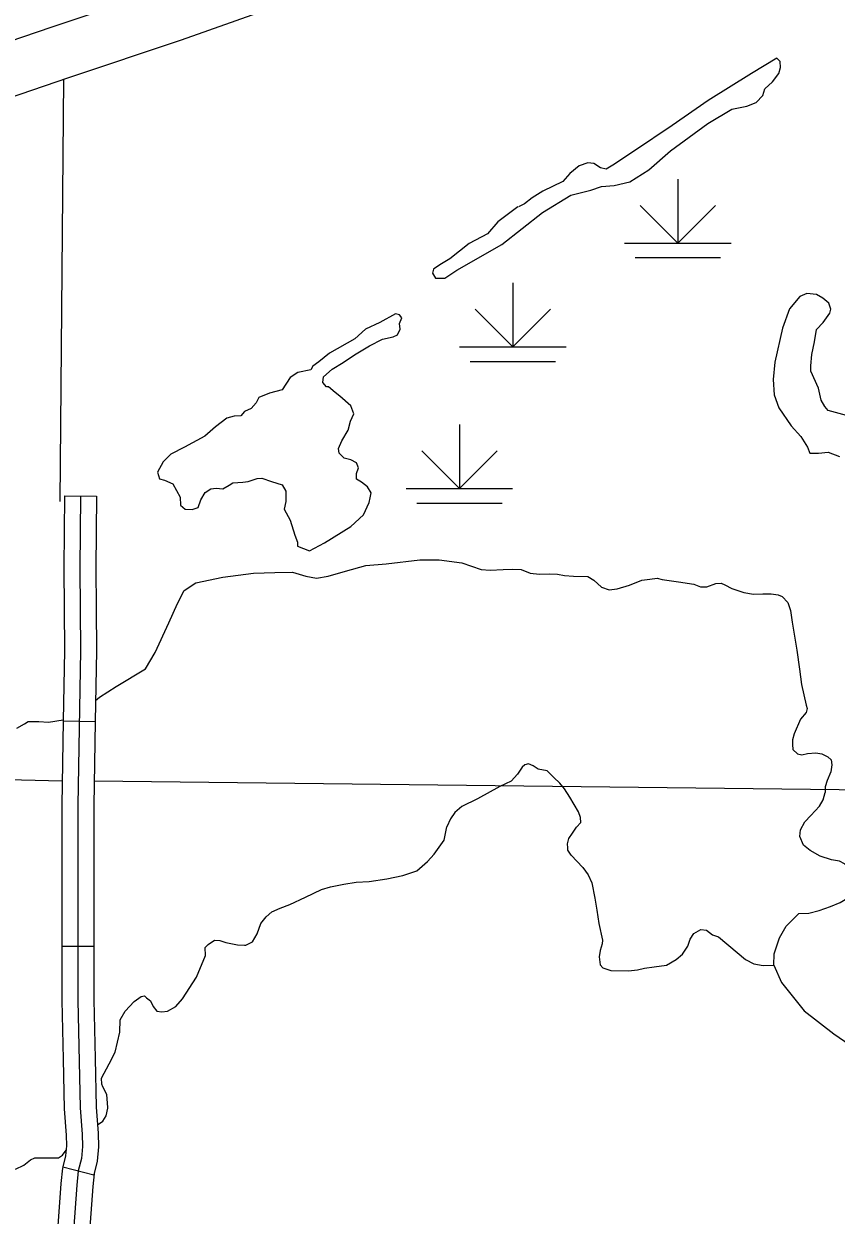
# Model space of a CAD drawing. Extents: x 8749 to 11879, y 13275 to 15339.
# Drawn here: x 10202.7 to 10278.9, y 13613 to 13724.7 of the extents above; entities that cross this region are included whole.
import ezdxf

# ---------------------------------------------------------------- set-up
doc = ezdxf.new("R2010")
doc.units = 0
for name, color, linetype in [('Level 15', 7, 'Continuous'), ('Level 31', 7, 'Continuous'), ('Level 35', 7, 'Continuous'), ('Level 44', 7, 'Continuous'), ('Level 45', 7, 'Continuous'), ('Level 5', 7, 'Continuous')]:
    doc.layers.add(name, color=color, linetype=linetype)

msp = doc.modelspace()

# ---------------------------------------------------------------- linework, layer by layer
at = {"layer": 'Level 15'}
for points in [[(10251.07, 13740.25), (10237.55, 13735.6), (10233.77, 13734.32), (10215.85, 13727.95), (10205.31, 13724.41), (10190.44, 13719.33), (10173.36, 13713.33), (10162.57, 13709.59), (10159.35, 13708.35), (10156.16, 13707.16), (10154.78, 13706.6), (10152.42, 13705.33)], [(10154.78, 13700.92), (10156.91, 13702.07), (10157.98, 13702.5), (10161.12, 13703.67), (10164.29, 13704.89), (10175.01, 13708.61), (10192.08, 13714.6), (10206.91, 13719.68), (10217.48, 13723.23), (10235.41, 13729.6), (10239.17, 13730.87), (10252.7, 13735.52)]]:
    msp.add_lwpolyline(points, dxfattribs=at)
at = {"layer": 'Level 31'}
for points in [[(10208, 13680.42), (10207.93, 13673.68), (10208, 13665.91), (10207.74, 13651.41), (10207.74, 13633.12), (10207.97, 13623.01)], [(10207.97, 13623.01), (10208.16, 13620.55), (10208.19, 13619.41), (10208.08, 13618.27), (10207.79, 13617.1), (10207.64, 13615.77), (10207.35, 13611.47), (10207.35, 13608.61), (10207.38, 13605.19), (10207.42, 13603.9), (10207.7, 13602.92)]]:
    msp.add_lwpolyline(points, dxfattribs=at)
at = {"layer": 'Level 35'}
for points in [[(10249.02, 13707.54), (10247.12, 13706.15), (10246.16, 13705.01), (10244.44, 13704.1), (10242.63, 13702.67), (10241.68, 13702.1), (10241.11, 13701.71), (10241.01, 13701.33), (10241.3, 13700.85), (10242.16, 13700.85), (10243.3, 13701.62), (10247.5, 13704.01), (10251.31, 13707.01), (10253.98, 13708.64), (10255.84, 13709.11), (10256.85, 13709.45), (10258.04, 13709.54), (10259.52, 13709.88), (10261.28, 13711.02), (10263.33, 13712.79), (10266.82, 13715.37), (10269.06, 13716.71), (10270.49, 13716.99), (10271.35, 13717.33), (10271.97, 13718), (10272.16, 13718.62), (10272.87, 13719.28), (10273.49, 13720.05), (10273.64, 13720.62), (10273.59, 13721.19), (10273.3, 13721.48), (10270.92, 13720.05), (10266.86, 13717.52), (10263.48, 13715.18), (10259.95, 13712.79), (10257.9, 13711.45), (10257.28, 13711.07), (10256.75, 13711.22), (10256.13, 13711.6), (10255.56, 13711.69), (10254.75, 13711.41), (10253.89, 13710.69), (10253.22, 13709.93), (10251.36, 13709.02), (10250.36, 13708.4), (10249.64, 13707.83)], [(10249.64, 13707.83), (10249.07, 13707.54)], [(10277.63, 13696.7), (10278.25, 13697.56), (10278.35, 13697.94), (10278.16, 13698.52), (10277.59, 13698.99), (10277.01, 13699.33), (10276.11, 13699.42), (10275.44, 13699.14), (10274.49, 13697.99), (10273.82, 13696.18)], [(10217.34, 13680.32), (10217.37, 13679.57), (10217.8, 13679.19), (10218.46, 13679.14), (10219.04, 13679.33), (10219.27, 13680.05), (10219.7, 13680.76), (10220.23, 13681.1), (10220.71, 13681.15), (10221.33, 13681.1), (10221.95, 13681.43), (10222.28, 13681.67), (10223.23, 13681.72), (10223.71, 13681.77), (10224.57, 13682.05), (10225, 13682.1), (10225.91, 13681.77), (10226.91, 13681.48), (10227.24, 13680.86), (10227.24, 13679.9), (10227.1, 13679.19), (10227.67, 13678.14), (10228.1, 13676.75), (10228.34, 13676.09), (10228.34, 13675.7), (10229.48, 13675.27), (10230.87, 13676.04), (10233.35, 13677.57), (10234.54, 13678.66), (10235.06, 13679.81), (10235.16, 13680.24), (10235.25, 13680.72), (10234.92, 13681.29), (10234.35, 13681.72), (10233.87, 13682.01), (10233.87, 13682.53), (10234.06, 13683.06), (10233.87, 13683.53), (10233.35, 13683.82), (10232.73, 13683.96), (10232.25, 13684.44), (10232.2, 13684.87), (10232.49, 13685.59), (10233.11, 13686.59), (10233.3, 13687.45), (10233.63, 13688.12), (10233.35, 13688.88), (10232.3, 13689.79), (10231.87, 13690.12), (10231.25, 13690.65), (10231.06, 13690.65), (10230.72, 13691.08), (10230.77, 13691.6), (10231.58, 13692.32), (10232.63, 13692.94), (10233.68, 13693.66), (10235.11, 13694.51), (10236.3, 13695.14), (10237.3, 13695.36), (10237.73, 13695.55), (10237.97, 13696.07), (10237.92, 13696.6), (10238.12, 13697.12), (10237.92, 13697.41), (10237.54, 13697.5), (10236.06, 13696.69), (10234.73, 13696.07), (10233.73, 13695.16), (10231.34, 13693.83), (10230.34, 13693.02), (10229.77, 13692.59), (10229.58, 13692.25), (10228.39, 13692.01), (10227.67, 13691.54), (10226.91, 13690.39), (10225.71, 13690.06), (10224.71, 13689.67), (10224.47, 13689.15), (10224, 13688.62), (10223.38, 13688.34), (10223.04, 13687.95), (10222.42, 13687.91), (10221.71, 13687.72), (10220.66, 13686.9), (10219.66, 13686.04), (10217.75, 13684.99), (10216.46, 13684.34)], [(10273.82, 13696.18), (10273.1, 13692.98), (10272.96, 13691.35), (10273.05, 13689.92), (10273.48, 13688.68), (10274.63, 13687.01), (10275.54, 13686.01), (10276.16, 13685), (10276.39, 13684.43), (10277.2, 13684.43), (10278.11, 13684.53), (10279.16, 13684.14)], [(10279.83, 13687.96), (10278.11, 13688.44), (10277.78, 13688.82), (10277.44, 13689.4), (10277.2, 13690.54), (10276.49, 13692.12), (10276.49, 13692.64), (10276.58, 13693.69), (10276.82, 13694.89), (10277.01, 13696.03), (10277.63, 13696.7)], [(10216.46, 13684.34), (10215.74, 13683.62), (10215.22, 13682.66), (10215.41, 13682.04), (10215.88, 13681.9), (10216.65, 13681.57), (10217.34, 13680.32)], [(10211.34, 13662.54), (10214.1, 13664.21), (10215, 13665.74), (10216.29, 13668.51), (10217.1, 13670.32), (10217.72, 13671.56), (10218.82, 13672.28), (10221.35, 13672.81), (10224.21, 13673.19), (10226.21, 13673.24), (10227.88, 13673.28), (10229.12, 13672.9), (10230.12, 13672.71), (10231.22, 13672.9), (10232.84, 13673.38), (10234.75, 13673.9), (10236.66, 13674.05), (10239.8, 13674.43), (10241.62, 13674.43), (10243.76, 13674.14)], [(10243.76, 13674.14), (10245.58, 13673.53), (10246.4, 13673.47), (10247.63, 13673.53), (10248.5, 13673.56), (10249.32, 13673.53), (10250.16, 13673.17), (10251.03, 13673.09), (10251.99, 13673.12), (10252.72, 13673.09), (10253.38, 13672.96), (10254.22, 13672.9)], [(10254.22, 13672.9), (10255.56, 13672.87), (10256.13, 13672.52), (10256.84, 13671.86), (10257.58, 13671.62), (10258.31, 13671.7), (10259.48, 13672.06), (10260.63, 13672.52), (10261.39, 13672.63), (10262.07, 13672.71), (10262.54, 13672.6), (10264.06, 13672.38), (10265.51, 13672.14), (10266.13, 13671.89), (10266.73, 13671.89), (10267.58, 13672.22), (10268.07, 13672.25), (10268.42, 13672.08), (10269.08, 13671.73), (10270.2, 13671.37), (10271.09, 13671.21), (10271.99, 13671.24), (10272.76, 13671.24), (10273.41, 13671.15), (10273.79, 13670.99), (10274.31, 13670.42), (10274.58, 13669.68), (10274.72, 13668.59)], [(10274.72, 13668.59), (10275.17, 13665.97), (10275.42, 13664.17), (10275.61, 13662.75), (10276.05, 13660.81), (10276.13, 13660.49)], [(10209.41, 13661.24), (10209.77, 13661.54), (10211.34, 13662.54)], [(10276.13, 13660.49), (10276.04, 13660.12), (10275.5, 13659.5), (10274.91, 13658.12), (10274.75, 13657.56), (10274.75, 13657.1), (10274.78, 13656.64), (10275.23, 13656.23), (10275.64, 13656.15), (10276.18, 13656.26), (10276.96, 13656.34), (10277.52, 13656.23), (10278.06, 13655.96), (10278.39, 13655.67), (10278.44, 13655.21), (10278.36, 13654.53), (10278.01, 13653.72), (10277.82, 13653.13), (10277.82, 13652.59)], [(10202.04, 13658.63), (10202.76, 13659.05), (10203.09, 13659.25), (10204.09, 13659.25), (10205, 13659.2), (10206.38, 13659.41)], [(10254, 13646.72), (10253.7, 13647.21), (10253.68, 13647.4), (10253.65, 13647.78), (10253.79, 13648.28), (10254.14, 13648.79), (10254.52, 13649.34), (10254.9, 13649.8), (10254.88, 13650.27), (10254.69, 13650.79), (10253.89, 13652.18), (10253.38, 13652.94), (10252.94, 13653.49), (10252.37, 13654.01), (10251.74, 13654.63), (10250.92, 13654.8), (10250.43, 13655.12), (10250.02, 13655.29), (10249.67, 13655.21), (10249.42, 13654.99), (10248.96, 13654.31), (10248.39, 13653.68), (10247.33, 13653.16), (10245.23, 13652.01), (10243.76, 13651.28), (10243.1, 13650.73), (10242.69, 13650.13), (10242.34, 13649.39)], [(10274.18, 13640.08), (10275.36, 13641.25), (10276.3, 13641.29), (10277.25, 13641.53), (10278.33, 13641.91), (10279.23, 13642.29), (10280.17, 13642.85), (10280.59, 13643.56), (10280.69, 13644.41), (10280.41, 13645.07), (10279.65, 13645.92), (10279.18, 13646.16), (10278.42, 13646.3), (10277.34, 13646.63), (10276.4, 13647.15), (10275.78, 13647.67), (10275.45, 13648.47), (10275.5, 13649.09), (10275.92, 13649.84), (10276.49, 13650.46), (10277.29, 13651.31), (10277.62, 13651.92), (10277.82, 13652.59)], [(10223.5, 13638.29), (10224.14, 13638.58), (10224.55, 13639.36), (10224.9, 13640.31), (10225.41, 13640.93), (10225.95, 13641.41), (10226.73, 13641.74), (10227.62, 13642.11), (10229.1, 13642.79), (10230.59, 13643.52), (10231.45, 13643.76), (10232.69, 13644), (10233.85, 13644.19), (10235.06, 13644.25), (10236.73, 13644.52), (10238.22, 13644.81), (10239.54, 13645.27), (10240.53, 13646.14), (10241.15, 13646.81), (10242.1, 13648.13), (10242.34, 13649.39)], [(10254, 13646.72), (10255.1, 13645.56), (10255.59, 13644.89), (10255.94, 13644.13), (10256.21, 13642.7), (10256.4, 13641.57), (10256.59, 13640.3), (10256.94, 13638.76)], [(10273.02, 13636.42), (10273.05, 13637.47), (10273.53, 13638.96), (10274.18, 13640.08)], [(10217.55, 13633.26), (10218.86, 13635.27), (10219.72, 13637.32), (10219.7, 13638.05), (10219.97, 13638.34), (10220.56, 13638.75), (10221.07, 13638.72), (10221.64, 13638.53), (10222.72, 13638.32), (10223.36, 13638.29), (10223.5, 13638.29)], [(10256.94, 13638.76), (10256.92, 13638.42), (10256.71, 13637.77), (10256.63, 13637.18), (10256.73, 13636.45), (10256.98, 13636.15), (10257.73, 13635.91), (10259.38, 13635.88), (10260.24, 13635.96), (10260.89, 13636.12), (10261.8, 13636.26), (10262.96, 13636.42), (10263.85, 13636.93), (10264.44, 13637.45), (10264.93, 13638.2), (10265.15, 13638.85), (10265.52, 13639.39), (10266.17, 13639.74), (10266.71, 13639.69), (10267.27, 13639.26), (10267.81, 13639.07), (10269.57, 13637.58), (10270.35, 13636.93), (10271.13, 13636.53), (10272.02, 13636.37), (10273.02, 13636.42)], [(10273.02, 13636.42), (10273.72, 13634.78), (10275.84, 13632.13), (10278.63, 13629.96), (10281.03, 13628.31), (10283.81, 13626.75), (10285.09, 13625.57), (10286.6, 13623.73), (10287.78, 13622.74), (10289.76, 13621.27), (10291.22, 13619.48), (10293.11, 13617.35), (10294.76, 13615.75), (10296.03, 13613.81)], [(10209.59, 13621.44), (10210.08, 13621.77), (10210.4, 13622.28), (10210.56, 13622.98), (10210.56, 13623.06), (10210.46, 13624.28), (10210.1, 13624.98), (10210, 13625.25), (10209.97, 13625.79), (10210.7, 13627.14), (10211.26, 13628.24), (10211.7, 13630.11), (10211.72, 13631.27), (10212.18, 13632.1), (10213.04, 13632.99), (10213.69, 13633.48), (10213.99, 13633.53), (10214.2, 13633.34), (10214.55, 13633.05), (10214.8, 13632.53), (10215.15, 13632.1), (10215.63, 13632.02), (10216.17, 13632.1), (10216.93, 13632.53), (10217.55, 13633.26)], [(10203.31, 13618.13), (10203.73, 13618.33), (10204.23, 13618.34), (10204.72, 13618.34), (10205.43, 13618.34), (10205.94, 13618.34), (10206.31, 13618.59), (10206.65, 13619.04)], [(10201.89, 13617.28), (10202.7, 13617.65), (10203.31, 13618.13)]]:
    msp.add_lwpolyline(points, dxfattribs=at)
at = {"layer": 'Level 44'}
for p, q in [((10264, 13710.15), (10264, 13704.15)), ((10264, 13704.15), (10260.47, 13707.68)), ((10264, 13704.15), (10267.54, 13707.68)), ((10259, 13704.15), (10269, 13704.15)), ((10260, 13702.79), (10268, 13702.79)), ((10248.53, 13700.41), (10248.53, 13694.41)), ((10248.53, 13694.41), (10244.99, 13697.94)), ((10248.53, 13694.41), (10252.06, 13697.94)), ((10243.53, 13694.41), (10253.53, 13694.41)), ((10244.53, 13693.05), (10252.53, 13693.05)), ((10243.52, 13687.12), (10243.52, 13681.12)), ((10243.52, 13681.12), (10239.99, 13684.66)), ((10243.52, 13681.12), (10247.06, 13684.66)), ((10238.52, 13681.12), (10248.52, 13681.12)), ((10239.52, 13679.76), (10247.52, 13679.76))]:
    msp.add_line(p, q, dxfattribs=at)
at = {"layer": 'Level 45'}
for p, q in [((10206.5, 13680.44), (10209.5, 13680.41)), ((10206.38, 13659.33), (10209.38, 13659.28)), ((10206.24, 13638.18), (10209.24, 13638.18)), ((10206.34, 13617.48), (10209.25, 13616.75))]:
    msp.add_line(p, q, dxfattribs=at)
for points in [[(10206.5, 13680.44), (10206.43, 13673.68), (10206.46, 13669.85)], [(10209.5, 13680.41), (10209.43, 13673.68), (10209.46, 13669.87)], [(10206.46, 13669.85), (10206.5, 13665.92), (10206.38, 13659.33)], [(10209.46, 13669.87), (10209.5, 13665.91), (10209.38, 13659.28)], [(10206.38, 13659.33), (10206.24, 13651.43), (10206.24, 13648.74)], [(10209.38, 13659.28), (10209.24, 13651.4), (10209.24, 13648.74)], [(10206.24, 13648.74), (10206.24, 13638.18)], [(10209.24, 13648.74), (10209.24, 13638.18)], [(10206.24, 13638.18), (10206.24, 13633.1), (10206.37, 13627.59)], [(10209.24, 13638.18), (10209.24, 13633.14), (10209.37, 13627.66)], [(10206.37, 13627.59), (10206.47, 13622.94), (10206.66, 13620.47), (10206.69, 13619.46), (10206.6, 13618.53), (10206.34, 13617.48)], [(10209.37, 13627.66), (10209.47, 13623.09), (10209.65, 13620.63), (10209.7, 13619.36), (10209.56, 13618.02), (10209.25, 13616.75)], [(10206.34, 13617.48), (10206.31, 13617.36), (10206.15, 13615.91), (10205.85, 13611.52), (10205.85, 13608.6), (10205.87, 13606.56)], [(10209.27, 13616.83), (10209.14, 13615.64), (10208.85, 13611.42), (10208.85, 13608.61), (10208.87, 13606.59)]]:
    msp.add_lwpolyline(points, dxfattribs=at)
at = {"layer": 'Level 5'}
for points in [[(10206.41, 13719.51), (10206.06, 13679.9)], [(10206.28, 13653.68), (10154.06, 13654.95)], [(10311.36, 13652.49), (10209.28, 13653.66)]]:
    msp.add_lwpolyline(points, dxfattribs=at)

doc.saveas('drawing.dxf')
